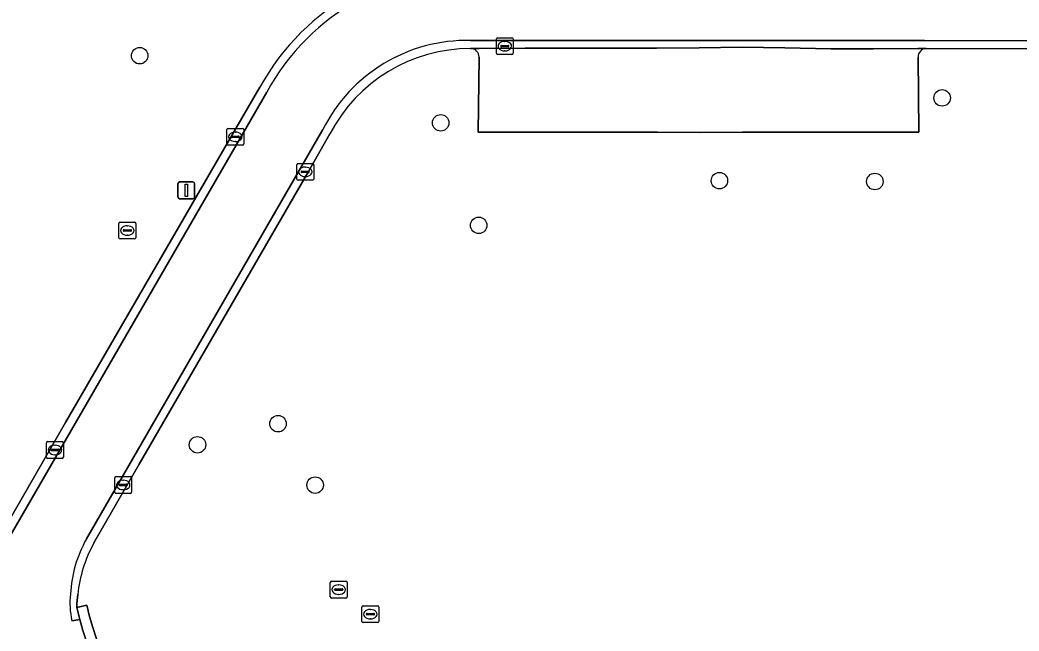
# Model space of a CAD drawing. Extents: x 161477 to 163040, y 383680 to 384871.
# Drawn here: x 162312.6 to 162371.9, y 384668.5 to 384704.7 of the extents above; entities that cross this region are included whole.
import ezdxf

# ---------------------------------------------------------------- set-up
doc = ezdxf.new("R2010")
doc.units = 0
for name, color, linetype in [('IMGEO_Boom', 7, 'Continuous'), ('IMGEO_Brandkraan', 7, 'Continuous'), ('IMGEO_Groenvoorziening', 7, 'Continuous'), ('IMGEO_Kolk', 7, 'Continuous'), ('IMGEO_Lichtmast', 7, 'Continuous'), ('IMGEO_Parkeervlak_open', 7, 'Continuous'), ('IMGEO_Rijbaan_lokaal_open', 7, 'Continuous'), ('IMGEO_Rioolput', 7, 'Continuous')]:
    doc.layers.add(name, color=color, linetype=linetype)

msp = doc.modelspace()

# ---------------------------------------------------------------- linework, layer by layer
at = {"layer": 'IMGEO_Boom'}
for centre in [(162319.71, 384702.58), (162367.32, 384700.08), (162337.57, 384698.6), (162354.108, 384695.167), (162363.33, 384695.12), (162339.827, 384692.52), (162327.92, 384680.75), (162323.14, 384679.5), (162330.12, 384677.11)]:
    msp.add_circle(centre, 0.489, dxfattribs=at)
at = {"layer": 'IMGEO_Brandkraan'}
for p, q in [((162331.019, 384670.484), (162331.019, 384671.336)), ((162331.094, 384671.41), (162331.946, 384671.41)), ((162332.02, 384671.336), (162332.02, 384670.484)), ((162331.278, 384670.904), (162331.278, 384670.916)), ((162331.716, 384670.867), (162331.318, 384670.867)), ((162331.321, 384670.953), (162331.719, 384670.953)), ((162331.507, 384671.19), (162331.532, 384671.19)), ((162331.762, 384670.916), (162331.762, 384670.904)), ((162331.946, 384670.41), (162331.094, 384670.41)), ((162331.53, 384670.63), (162331.505, 384670.63))]:
    msp.add_line(p, q, dxfattribs=at)
for points in [[(162331.019, 384670.484), (162331.019, 384671.336)], [(162331.094, 384671.41), (162331.946, 384671.41)], [(162332.02, 384671.336), (162332.02, 384670.484)], [(162331.946, 384670.41), (162331.094, 384670.41)]]:
    msp.add_lwpolyline(points, dxfattribs=at)
for centre, radius, start, end in [((162331.096, 384671.334), 0.0765, 91.55205, 178.44795), ((162331.096, 384671.334), 0.0765, 91.55205, 178.44795), ((162331.944, 384671.334), 0.0765, 1.55205, 88.44795), ((162331.944, 384671.334), 0.0765, 1.55205, 88.44795), ((162331.318, 384670.913), 0.0403, 85.87752, 175.75265), ((162331.315, 384670.903), 0.0366, 178.93798, 274.71019), ((162331.719, 384670.91), 0.043, 264.86636, 352.45326), ((162331.723, 384670.915), 0.0386, 1.73085, 96.63898), ((162331.096, 384670.486), 0.0765, 181.55205, 268.44795), ((162331.096, 384670.486), 0.0765, 181.55205, 268.44795), ((162331.944, 384670.486), 0.0765, 271.55205, 358.44795), ((162331.944, 384670.486), 0.0765, 271.55205, 358.44795)]:
    msp.add_arc(centre, radius, start, end, dxfattribs=at)
for centre, major_axis, ratio, start_param, end_param in [((162331.506, 384670.91), (-0.387, 0.002), 0.722429, 4.712389, 7.853982), ((162331.531, 384670.91), (-0.39, 0.002), 0.717154, 1.570796, 4.712389)]:
    msp.add_ellipse(centre, major_axis=major_axis, ratio=ratio, start_param=start_param, end_param=end_param, dxfattribs=at)
at = {"layer": 'IMGEO_Groenvoorziening'}
for points in [[(162383.533, 384702.979), (162381.591, 384702.974), (162378.568, 384702.995), (162366.378, 384703.008)], [(162365.895, 384702.488), (162365.936, 384698.037), (162363.297, 384698.048), (162360.749, 384698.037), (162358.007, 384698.04), (162355.477, 384698.053), (162352.945, 384698.035), (162350.429, 384698.041), (162347.682, 384698.041), (162342.633, 384698.045), (162339.795, 384698.049), (162339.843, 384702.499)], [(162325.421, 384698.267), (162326.844, 384700.712)], [(162310.976, 384673.333), (162315.317, 384680.816), (162325.421, 384698.267)], [(162330.997, 384697.953), (162329.727, 384695.719), (162319.681, 384678.349), (162316.987, 384673.676)], [(162316.038, 384670.624), (162315.98, 384670.082), (162315.987, 384669.841), (162316.567, 384669.982), (162316.726, 384669.316), (162316.92, 384668.659), (162318.098, 384665.04), (162318.815, 384665.063), (162318.828, 384664.859), (162318.821, 384641.451), (162317.555, 384641.444), (162315.057, 384641.431), (162312.554, 384641.447)]]:
    msp.add_lwpolyline(points, dxfattribs=at)
for centre, radius, start, end in [((162339.319, 384693.871), 14.227, 86.38013, 151.26021), ((162339.337, 384693.6), 9.408, 89.9416, 152.43892), ((162339.345, 384702.509), 0.499, 358.79872, 89.71909), ((162366.4, 384702.503), 0.506, 92.54847, 181.67682), ((162324.017, 384669.816), 8.02, 151.23346, 174.22104)]:
    msp.add_arc(centre, radius, start, end, dxfattribs=at)
at = {"layer": 'IMGEO_Kolk'}
for p, q in [((162340.872, 384702.724), (162340.872, 384703.576)), ((162340.947, 384703.65), (162341.799, 384703.65)), ((162341.36, 384703.43), (162341.385, 384703.43)), ((162341.873, 384703.576), (162341.873, 384702.724)), ((162341.131, 384703.144), (162341.131, 384703.156)), ((162341.569, 384703.107), (162341.171, 384703.107)), ((162341.174, 384703.193), (162341.572, 384703.193)), ((162341.383, 384702.87), (162341.358, 384702.87)), ((162341.615, 384703.156), (162341.615, 384703.144)), ((162341.799, 384702.65), (162340.947, 384702.65)), ((162324.882, 384697.347), (162324.882, 384698.199)), ((162324.957, 384698.273), (162325.809, 384698.273)), ((162325.37, 384698.053), (162325.395, 384698.053)), ((162325.883, 384698.199), (162325.883, 384697.347)), ((162325.141, 384697.767), (162325.141, 384697.779)), ((162325.579, 384697.73), (162325.181, 384697.73)), ((162325.184, 384697.816), (162325.582, 384697.816)), ((162325.393, 384697.493), (162325.368, 384697.493)), ((162325.625, 384697.779), (162325.625, 384697.767)), ((162325.809, 384697.273), (162324.957, 384697.273)), ((162329.107, 384696.19), (162329.959, 384696.19)), ((162329.032, 384695.264), (162329.032, 384696.116)), ((162329.291, 384695.684), (162329.291, 384695.696)), ((162329.729, 384695.647), (162329.331, 384695.647)), ((162329.334, 384695.733), (162329.732, 384695.733)), ((162329.52, 384695.97), (162329.545, 384695.97)), ((162329.775, 384695.696), (162329.775, 384695.684)), ((162330.033, 384696.116), (162330.033, 384695.264)), ((162329.959, 384695.19), (162329.107, 384695.19)), ((162329.543, 384695.41), (162329.518, 384695.41)), ((162314.179, 384678.769), (162314.179, 384679.621)), ((162314.254, 384679.695), (162315.106, 384679.695)), ((162315.18, 384679.621), (162315.18, 384678.769)), ((162314.438, 384679.189), (162314.438, 384679.201)), ((162314.876, 384679.152), (162314.478, 384679.152)), ((162314.481, 384679.238), (162314.879, 384679.238)), ((162314.667, 384679.475), (162314.692, 384679.475)), ((162314.922, 384679.201), (162314.922, 384679.189)), ((162315.106, 384678.695), (162314.254, 384678.695)), ((162314.69, 384678.915), (162314.665, 384678.915)), ((162318.231, 384676.693), (162318.231, 384677.545)), ((162318.306, 384677.619), (162319.158, 384677.619)), ((162318.719, 384677.399), (162318.744, 384677.399)), ((162319.232, 384677.545), (162319.232, 384676.693)), ((162319.158, 384676.619), (162318.306, 384676.619)), ((162318.49, 384677.113), (162318.49, 384677.125)), ((162318.928, 384677.076), (162318.53, 384677.076)), ((162318.533, 384677.162), (162318.931, 384677.162)), ((162318.742, 384676.839), (162318.717, 384676.839)), ((162318.974, 384677.125), (162318.974, 384677.113))]:
    msp.add_line(p, q, dxfattribs=at)
for points in [[(162340.872, 384702.724), (162340.872, 384703.576)], [(162340.947, 384703.65), (162341.799, 384703.65)], [(162341.873, 384703.576), (162341.873, 384702.724)], [(162341.799, 384702.65), (162340.947, 384702.65)], [(162324.882, 384697.347), (162324.882, 384698.199)], [(162324.957, 384698.273), (162325.809, 384698.273)], [(162325.883, 384698.199), (162325.883, 384697.347)], [(162325.809, 384697.273), (162324.957, 384697.273)], [(162329.107, 384696.19), (162329.959, 384696.19)], [(162329.032, 384695.264), (162329.032, 384696.116)], [(162330.033, 384696.116), (162330.033, 384695.264)], [(162329.959, 384695.19), (162329.107, 384695.19)], [(162314.179, 384678.769), (162314.179, 384679.621)], [(162314.254, 384679.695), (162315.106, 384679.695)], [(162315.18, 384679.621), (162315.18, 384678.769)], [(162315.106, 384678.695), (162314.254, 384678.695)], [(162318.231, 384676.693), (162318.231, 384677.545)], [(162318.306, 384677.619), (162319.158, 384677.619)], [(162319.232, 384677.545), (162319.232, 384676.693)], [(162319.158, 384676.619), (162318.306, 384676.619)]]:
    msp.add_lwpolyline(points, dxfattribs=at)
for centre, radius, start, end in [((162340.949, 384703.574), 0.0765, 91.55205, 178.44795), ((162340.949, 384703.574), 0.0765, 91.55205, 178.44795), ((162341.797, 384703.574), 0.0765, 1.55205, 88.44795), ((162341.797, 384703.574), 0.0765, 1.55205, 88.44795), ((162340.949, 384702.726), 0.0765, 181.55205, 268.44795), ((162340.949, 384702.726), 0.0765, 181.55205, 268.44795), ((162341.171, 384703.153), 0.0403, 85.87752, 175.75265), ((162341.168, 384703.143), 0.0366, 178.93798, 274.71019), ((162341.572, 384703.15), 0.043, 264.86636, 352.45326), ((162341.576, 384703.155), 0.0386, 1.73085, 96.63898), ((162341.797, 384702.726), 0.0765, 271.55205, 358.44795), ((162341.797, 384702.726), 0.0765, 271.55205, 358.44795), ((162324.959, 384698.197), 0.0765, 91.55205, 178.44795), ((162324.959, 384698.197), 0.0765, 91.55205, 178.44795), ((162325.807, 384698.197), 0.0765, 1.55205, 88.44795), ((162325.807, 384698.197), 0.0765, 1.55205, 88.44795), ((162324.959, 384697.349), 0.0765, 181.55205, 268.44795), ((162324.959, 384697.349), 0.0765, 181.55205, 268.44795), ((162325.181, 384697.776), 0.0403, 85.87752, 175.75265), ((162325.178, 384697.766), 0.0366, 178.93798, 274.71019), ((162325.582, 384697.773), 0.043, 264.86636, 352.45326), ((162325.586, 384697.778), 0.0386, 1.73085, 96.63898), ((162325.807, 384697.349), 0.0765, 271.55205, 358.44795), ((162325.807, 384697.349), 0.0765, 271.55205, 358.44795), ((162329.109, 384696.114), 0.0765, 91.55205, 178.44795), ((162329.109, 384696.114), 0.0765, 91.55205, 178.44795), ((162329.957, 384696.114), 0.0765, 1.55205, 88.44795), ((162329.957, 384696.114), 0.0765, 1.55205, 88.44795), ((162329.331, 384695.693), 0.0403, 85.87752, 175.75265), ((162329.328, 384695.683), 0.0366, 178.93798, 274.71019), ((162329.732, 384695.69), 0.043, 264.86636, 352.45326), ((162329.736, 384695.695), 0.0386, 1.73085, 96.63898), ((162329.109, 384695.266), 0.0765, 181.55205, 268.44795), ((162329.109, 384695.266), 0.0765, 181.55205, 268.44795), ((162329.957, 384695.266), 0.0765, 271.55205, 358.44795), ((162329.957, 384695.266), 0.0765, 271.55205, 358.44795), ((162314.256, 384679.619), 0.0765, 91.55205, 178.44795), ((162314.256, 384679.619), 0.0765, 91.55205, 178.44795), ((162315.104, 384679.619), 0.0765, 1.55205, 88.44795), ((162315.104, 384679.619), 0.0765, 1.55205, 88.44795), ((162314.478, 384679.198), 0.0403, 85.87752, 175.75265), ((162314.475, 384679.188), 0.0366, 178.93798, 274.71019), ((162314.879, 384679.195), 0.043, 264.86636, 352.45326), ((162314.883, 384679.2), 0.0386, 1.73085, 96.63898), ((162314.256, 384678.771), 0.0765, 181.55205, 268.44795), ((162314.256, 384678.771), 0.0765, 181.55205, 268.44795), ((162315.104, 384678.771), 0.0765, 271.55205, 358.44795), ((162315.104, 384678.771), 0.0765, 271.55205, 358.44795), ((162318.308, 384677.543), 0.0765, 91.55205, 178.44795), ((162318.308, 384677.543), 0.0765, 91.55205, 178.44795), ((162319.156, 384677.543), 0.0765, 1.55205, 88.44795), ((162319.156, 384677.543), 0.0765, 1.55205, 88.44795), ((162318.308, 384676.695), 0.0765, 181.55205, 268.44795), ((162318.308, 384676.695), 0.0765, 181.55205, 268.44795), ((162318.53, 384677.122), 0.0403, 85.87752, 175.75265), ((162318.527, 384677.112), 0.0366, 178.93798, 274.71019), ((162318.931, 384677.119), 0.043, 264.86636, 352.45326), ((162318.935, 384677.124), 0.0386, 1.73085, 96.63898), ((162319.156, 384676.695), 0.0765, 271.55205, 358.44795), ((162319.156, 384676.695), 0.0765, 271.55205, 358.44795)]:
    msp.add_arc(centre, radius, start, end, dxfattribs=at)
for centre, major_axis, ratio, start_param, end_param in [((162341.359, 384703.15), (-0.387, 0.002), 0.722429, 4.712389, 7.853982), ((162341.384, 384703.15), (-0.39, 0.002), 0.717154, 1.570796, 4.712389), ((162325.369, 384697.773), (-0.387, 0.002), 0.722429, 4.712389, 7.853982), ((162325.394, 384697.773), (-0.39, 0.002), 0.717154, 1.570796, 4.712389), ((162329.519, 384695.69), (-0.387, 0.002), 0.722429, 4.712389, 7.853982), ((162329.544, 384695.69), (-0.39, 0.002), 0.717154, 1.570796, 4.712389), ((162314.666, 384679.195), (-0.387, 0.002), 0.722429, 4.712389, 7.853982), ((162314.691, 384679.195), (-0.39, 0.002), 0.717154, 1.570796, 4.712389), ((162318.718, 384677.119), (-0.387, 0.002), 0.722429, 4.712389, 7.853982), ((162318.743, 384677.119), (-0.39, 0.002), 0.717154, 1.570796, 4.712389)]:
    msp.add_ellipse(centre, major_axis=major_axis, ratio=ratio, start_param=start_param, end_param=end_param, dxfattribs=at)
at = {"layer": 'IMGEO_Lichtmast'}
for p, q in [((162321.981, 384694.196), (162321.981, 384694.996)), ((162321.981, 384694.996), (162321.981, 384694.196)), ((162322.081, 384695.096), (162322.871, 384695.096)), ((162322.871, 384695.096), (162322.081, 384695.096)), ((162322.971, 384694.996), (162322.971, 384694.196)), ((162322.971, 384694.196), (162322.971, 384694.996)), ((162322.871, 384694.096), (162322.081, 384694.096)), ((162322.081, 384694.096), (162322.871, 384694.096))]:
    msp.add_line(p, q, dxfattribs=at)
msp.add_lwpolyline([(162322.401, 384694.971), (162322.551, 384694.971), (162322.551, 384694.221), (162322.401, 384694.221), (162322.401, 384694.971)], dxfattribs=at)
for centre, start, end in [((162322.081, 384694.996), 90, 180), ((162322.081, 384694.996), 90, 180), ((162322.871, 384694.996), 0, 90), ((162322.871, 384694.996), 360, 90), ((162322.081, 384694.196), 180, 270), ((162322.081, 384694.196), 180, 270), ((162322.871, 384694.196), 270, 0), ((162322.871, 384694.196), 270, 0)]:
    msp.add_arc(centre, 0.1, start, end, dxfattribs=at)
at = {"layer": 'IMGEO_Parkeervlak_open'}
for points in [[(162366.378, 384703.008), (162365.896, 384703.005), (162363.247, 384702.993), (162361.51, 384702.997), (162360.722, 384702.99), (162357.99, 384703.042), (162355.46, 384703.09), (162352.908, 384703.045), (162350.375, 384703.033), (162347.634, 384703.03), (162345.1, 384703.03), (162342.578, 384703.026), (162339.844, 384703.013), (162339.347, 384703.008)], [(162339.843, 384702.499), (162339.795, 384698.049), (162342.633, 384698.045), (162347.682, 384698.041), (162350.429, 384698.041), (162352.945, 384698.035), (162355.477, 384698.053), (162358.007, 384698.04), (162360.749, 384698.037), (162363.297, 384698.048), (162365.936, 384698.037), (162365.895, 384702.488)]]:
    msp.add_lwpolyline(points, dxfattribs=at)
for centre, radius, start, end in [((162339.345, 384702.509), 0.499, 358.79872, 89.71909), ((162366.4, 384702.503), 0.506, 92.54847, 181.67682)]:
    msp.add_arc(centre, radius, start, end, dxfattribs=at)
at = {"layer": 'IMGEO_Rijbaan_lokaal_open'}
for points in [[(162383.527, 384703.444), (162366.275, 384703.475), (162339.34, 384703.49)], [(162339.34, 384703.49), (162366.275, 384703.475), (162383.527, 384703.444)], [(162339.347, 384703.008), (162339.844, 384703.013), (162342.578, 384703.026), (162345.1, 384703.03), (162347.634, 384703.03), (162350.375, 384703.033), (162352.908, 384703.045), (162355.46, 384703.09), (162357.99, 384703.042), (162360.722, 384702.99), (162361.51, 384702.997), (162363.247, 384702.993), (162365.896, 384703.005), (162366.378, 384703.008), (162378.568, 384702.995), (162381.591, 384702.974), (162383.533, 384702.979)], [(162326.844, 384700.712), (162325.421, 384698.267), (162315.317, 384680.816), (162310.976, 384673.333)], [(162327.249, 384700.422), (162311.419, 384673.068)], [(162311.419, 384673.068), (162327.249, 384700.422)], [(162330.572, 384698.202), (162316.545, 384673.914)], [(162316.545, 384673.914), (162330.572, 384698.202)], [(162316.987, 384673.676), (162319.681, 384678.349), (162329.727, 384695.719), (162330.997, 384697.953)], [(162315.686, 384669.062), (162316.156, 384669.146), (162315.987, 384669.841), (162315.98, 384670.082), (162316.038, 384670.624)], [(162317.55, 384664.879), (162316.342, 384668.488), (162316.156, 384669.146), (162315.686, 384669.062)]]:
    msp.add_lwpolyline(points, dxfattribs=at)
msp.add_lwpolyline([(162316.92, 384668.659), (162316.726, 384669.316), (162316.567, 384669.982), (162315.987, 384669.841), (162316.156, 384669.146), (162316.342, 384668.488), (162317.55, 384664.879), (162318.098, 384665.04)], close=True, dxfattribs=at)
for centre, radius, start, end in [((162339.319, 384693.871), 14.227, 86.38013, 151.26021), ((162339.375, 384693.799), 13.817, 86.49836, 151.35699), ((162339.375, 384693.799), 13.817, 86.49836, 151.35699), ((162339.148, 384693.894), 9.597, 88.8565, 153.33205), ((162339.148, 384693.894), 9.597, 88.8565, 153.33205), ((162339.337, 384693.6), 9.408, 89.9416, 152.43892), ((162323.138, 384670.234), 7.55, 150.83125, 176.84257), ((162323.138, 384670.234), 7.55, 150.83125, 176.84257), ((162324.017, 384669.816), 8.02, 151.23346, 174.22104), ((162320.348, 384670.114), 4.779, 173.55801, 192.71372), ((162320.348, 384670.114), 4.779, 173.55801, 192.71372)]:
    msp.add_arc(centre, radius, start, end, dxfattribs=at)
at = {"layer": 'IMGEO_Rioolput'}
for p, q in [((162318.479, 384691.784), (162318.479, 384692.636)), ((162318.554, 384692.71), (162319.406, 384692.71)), ((162319.48, 384692.636), (162319.48, 384691.784)), ((162318.738, 384692.204), (162318.738, 384692.216)), ((162319.176, 384692.167), (162318.778, 384692.167)), ((162318.781, 384692.253), (162319.179, 384692.253)), ((162318.967, 384692.49), (162318.992, 384692.49)), ((162319.222, 384692.216), (162319.222, 384692.204)), ((162319.406, 384691.71), (162318.554, 384691.71)), ((162318.99, 384691.93), (162318.965, 384691.93)), ((162332.897, 384669.025), (162332.897, 384669.877)), ((162332.972, 384669.951), (162333.824, 384669.951)), ((162333.199, 384669.494), (162333.597, 384669.494)), ((162333.385, 384669.731), (162333.41, 384669.731)), ((162333.898, 384669.877), (162333.898, 384669.025)), ((162333.824, 384668.951), (162332.972, 384668.951)), ((162333.156, 384669.445), (162333.156, 384669.457)), ((162333.594, 384669.408), (162333.196, 384669.408)), ((162333.408, 384669.171), (162333.383, 384669.171)), ((162333.64, 384669.457), (162333.64, 384669.445))]:
    msp.add_line(p, q, dxfattribs=at)
for points in [[(162318.479, 384691.784), (162318.479, 384692.636)], [(162318.554, 384692.71), (162319.406, 384692.71)], [(162319.48, 384692.636), (162319.48, 384691.784)], [(162319.406, 384691.71), (162318.554, 384691.71)], [(162332.897, 384669.025), (162332.897, 384669.877)], [(162332.972, 384669.951), (162333.824, 384669.951)], [(162333.898, 384669.877), (162333.898, 384669.025)], [(162333.824, 384668.951), (162332.972, 384668.951)]]:
    msp.add_lwpolyline(points, dxfattribs=at)
for centre, radius, start, end in [((162318.556, 384692.634), 0.0765, 91.55205, 178.44795), ((162318.556, 384692.634), 0.0765, 91.55205, 178.44795), ((162319.404, 384692.634), 0.0765, 1.55205, 88.44795), ((162319.404, 384692.634), 0.0765, 1.55205, 88.44795), ((162318.778, 384692.213), 0.0403, 85.87752, 175.75265), ((162318.775, 384692.203), 0.0366, 178.93798, 274.71019), ((162319.179, 384692.21), 0.043, 264.86636, 352.45326), ((162319.183, 384692.215), 0.0386, 1.73085, 96.63898), ((162318.556, 384691.786), 0.0765, 181.55205, 268.44795), ((162318.556, 384691.786), 0.0765, 181.55205, 268.44795), ((162319.404, 384691.786), 0.0765, 271.55205, 358.44795), ((162319.404, 384691.786), 0.0765, 271.55205, 358.44795), ((162332.974, 384669.875), 0.0765, 91.55205, 178.44795), ((162332.974, 384669.875), 0.0765, 91.55205, 178.44795), ((162333.196, 384669.454), 0.0403, 85.87752, 175.75265), ((162333.601, 384669.456), 0.0386, 1.73085, 96.63898), ((162333.822, 384669.875), 0.0765, 1.55205, 88.44795), ((162333.822, 384669.875), 0.0765, 1.55205, 88.44795), ((162332.974, 384669.027), 0.0765, 181.55205, 268.44795), ((162332.974, 384669.027), 0.0765, 181.55205, 268.44795), ((162333.193, 384669.444), 0.0366, 178.93798, 274.71019), ((162333.597, 384669.451), 0.043, 264.86636, 352.45326), ((162333.822, 384669.027), 0.0765, 271.55205, 358.44795), ((162333.822, 384669.027), 0.0765, 271.55205, 358.44795)]:
    msp.add_arc(centre, radius, start, end, dxfattribs=at)
for centre, major_axis, ratio, start_param, end_param in [((162318.966, 384692.21), (-0.387, 0.002), 0.722429, 4.712389, 7.853982), ((162318.991, 384692.21), (-0.39, 0.002), 0.717154, 1.570796, 4.712389), ((162333.384, 384669.451), (-0.387, 0.002), 0.722429, 4.712389, 7.853982), ((162333.409, 384669.451), (-0.39, 0.002), 0.717154, 1.570796, 4.712389)]:
    msp.add_ellipse(centre, major_axis=major_axis, ratio=ratio, start_param=start_param, end_param=end_param, dxfattribs=at)

doc.saveas('drawing.dxf')
